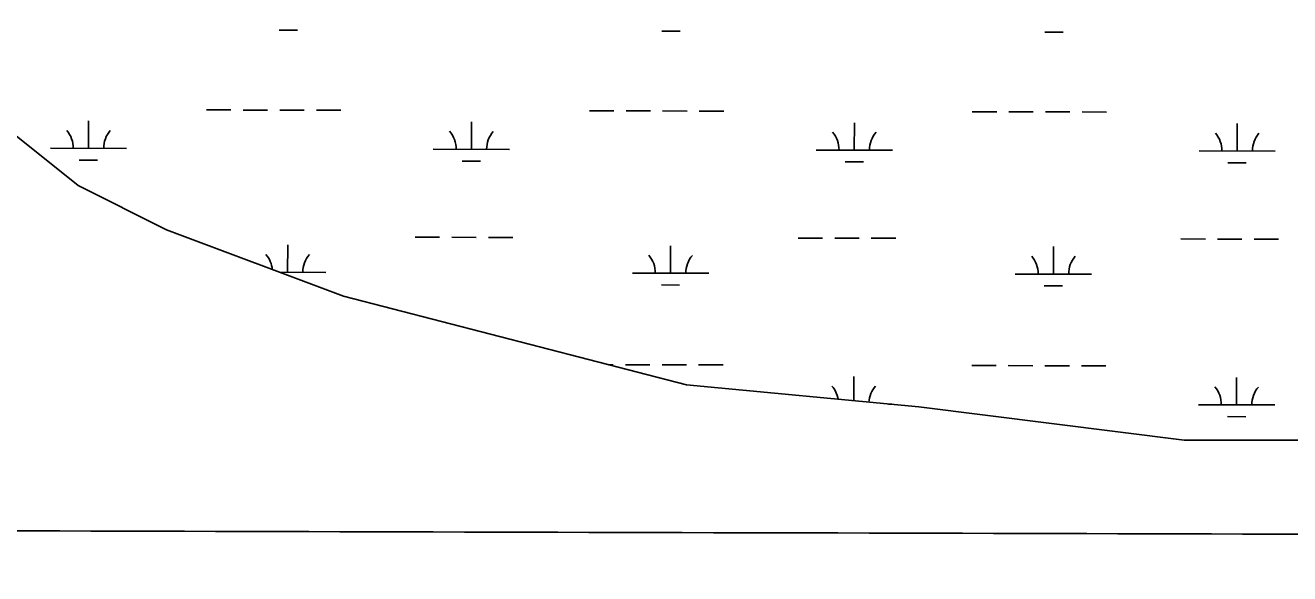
# Model space of a CAD drawing. Extents: x 3177385 to 3215275, y 903885 to 929304.
# Drawn here: x 3187898 to 3189556, y 915327 to 916046 of the extents above; entities that cross this region are included whole.
import ezdxf

# ---------------------------------------------------------------- set-up
doc = ezdxf.new("R2010")
doc.units = 0
doc.layers.add('V-GRID-MAJR', color=7, linetype='Continuous')
doc.layers.add('V-WETL-SWMP', color=7, linetype='Continuous')

msp = doc.modelspace()

# ---------------------------------------------------------------- linework, layer by layer
at = {"layer": 'V-GRID-MAJR'}
msp.add_spline([(3181620.222, 915399.962), (3186841.952, 915385.911), (3192063.685, 915372.62), (3197285.419, 915360.088), (3202507.1550000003, 915348.316), (3207728.893, 915337.304), (3212950.632, 915327.051), (3212950.633, 915327.051)], degree=3, dxfattribs=at)
at = {"layer": 'V-WETL-SWMP'}
for p, q in [((3188230.7306674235, 916039.261677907), (3188254.7306024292, 916039.2058259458)), ((3188732.6373082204, 916038.0936551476), (3188756.6372432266, 916038.0378031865)), ((3189234.5439490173, 916036.9256323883), (3189258.543884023, 916036.8697804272)), ((3188135.6434084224, 915934.8426983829), (3188167.643321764, 915934.768229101)), ((3188183.643278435, 915934.7309944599), (3188215.6431917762, 915934.6565251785)), ((3188231.6431484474, 915934.6192905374), (3188263.643061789, 915934.5448212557)), ((3188279.64301846, 915934.5075866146), (3188311.6429318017, 915934.433117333)), ((3188637.5500492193, 915933.6746756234), (3188669.5499625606, 915933.6002063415)), ((3188685.549919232, 915933.5629717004), (3188717.5498325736, 915933.488502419)), ((3188733.5497892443, 915933.451267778), (3188765.549702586, 915933.3767984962)), ((3188781.549659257, 915933.3395638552), (3188813.5495725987, 915933.2650945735)), ((3189139.4566900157, 915932.5066528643), (3189171.456603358, 915932.4321835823)), ((3189187.4565600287, 915932.3949489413), (3189219.45647337, 915932.3204796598)), ((3189235.456430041, 915932.2832450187), (3189267.456343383, 915932.2087757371)), ((3189283.4563000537, 915932.171541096), (3189315.456213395, 915932.0970718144)), ((3187980.9337414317, 915884.460606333), (3187981.0175198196, 915920.4605021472)), ((3188482.840382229, 915883.2925835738), (3188482.924160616, 915919.2924793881)), ((3188984.7470230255, 915882.1245608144), (3188984.8308014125, 915918.1244566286)), ((3189486.6536638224, 915880.9565380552), (3189486.73744221, 915916.9564338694)), ((3187930.9338768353, 915884.5769645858), (3188030.9336060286, 915884.3442480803)), ((3188432.8405176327, 915883.4089418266), (3188532.8402468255, 915883.176225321)), ((3188934.747158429, 915882.2409190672), (3189034.7468876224, 915882.0082025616)), ((3189436.653799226, 915881.0728963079), (3189536.653528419, 915880.8401798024)), ((3187968.8978632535, 915869.0575769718), (3187992.8977982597, 915869.0017250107)), ((3188470.804504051, 915867.8895542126), (3188494.804439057, 915867.8337022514)), ((3188972.711144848, 915866.7215314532), (3188996.7110798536, 915866.665679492)), ((3189474.6177856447, 915865.5535086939), (3189498.6177206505, 915865.4976567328)), ((3188409.1639502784, 915768.0317501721), (3188441.1638636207, 915767.9572808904)), ((3188457.163820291, 915767.9200462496), (3188489.1637336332, 915767.8455769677)), ((3188505.163690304, 915767.8083423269), (3188537.1636036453, 915767.733873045)), ((3188911.0705910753, 915766.8637274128), (3188943.0705044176, 915766.7892581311)), ((3188959.0704610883, 915766.7520234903), (3188991.0703744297, 915766.6775542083)), ((3189007.0703311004, 915766.6403195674), (3189039.070244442, 915766.5658502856)), ((3189412.9772318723, 915765.6957046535), (3189444.977145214, 915765.6212353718)), ((3189460.977101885, 915765.584000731), (3189492.9770152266, 915765.5095314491)), ((3189508.9769718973, 915765.4722968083), (3189540.976885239, 915765.3978275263)), ((3188241.9923518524, 915721.9906700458), (3188242.0761302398, 915757.9905658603)), ((3188743.8989926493, 915720.8226472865), (3188743.982771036, 915756.8225431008)), ((3189245.8056334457, 915719.6546245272), (3189245.8894118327, 915755.6545203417)), ((3188231.68765435, 915722.0146508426), (3188291.9922164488, 915721.8743117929)), ((3188693.899128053, 915720.9390055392), (3188793.8988572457, 915720.7062890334)), ((3189195.80576885, 915719.77098278), (3189295.805498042, 915719.5382662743)), ((3188731.863114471, 915705.4196179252), (3188755.8630494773, 915705.363765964)), ((3189233.769755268, 915704.2515951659), (3189257.769690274, 915704.1957432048)), ((3188662.685297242, 915600.9403426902), (3188668.775768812, 915600.9261691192)), ((3188684.7757254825, 915600.888934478), (3188716.775638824, 915600.8144651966)), ((3188732.7755954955, 915600.7772305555), (3188764.775508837, 915600.7027612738)), ((3188780.7754655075, 915600.6655266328), (3188812.775378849, 915600.5910573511)), ((3189138.682496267, 915599.8326156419), (3189170.6824096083, 915599.7581463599)), ((3189186.6823662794, 915599.7209117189), (3189218.6822796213, 915599.6464424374)), ((3189234.682236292, 915599.6092077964), (3189266.6821496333, 915599.5347385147)), ((3189282.6821063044, 915599.4975038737), (3189314.6820196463, 915599.423034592)), ((3188983.9827060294, 915553.6946024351), (3188984.0566076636, 915585.4504194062)), ((3189485.879470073, 915548.2825008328), (3189485.9632484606, 915584.282396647)), ((3189029.6344714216, 915549.3442611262), (3189033.972693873, 915549.3341653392)), ((3189435.8796054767, 915548.3988590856), (3189535.8793346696, 915548.1661425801)), ((3189473.843591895, 915532.8794714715), (3189497.843526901, 915532.8236195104))]:
    msp.add_line(p, q, dxfattribs=at)
msp.add_lwpolyline([(3187662.945000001, 916111.2939999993), (3187822.416000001, 915951.7319999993), (3187967.391000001, 915835.6869999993), (3188083.370000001, 915777.6639999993), (3188315.330000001, 915690.6299999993), (3188764.750000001, 915574.5849999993), (3189069.197000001, 915545.5729999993), (3189417.135000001, 915502.0559999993), (3189750.576000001, 915502.0559999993), (3190185.500000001, 915516.5619999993), (3190591.4280000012, 915690.6299999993), (3191127.833000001, 915922.7209999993), (3191490.2690000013, 916241.8459999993), (3192099.162000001, 916720.5329999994), (3192273.131000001, 916764.0499999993), (3192389.110000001, 916836.5779999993), (3192679.059000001, 917126.6919999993), (3192809.5360000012, 917286.2539999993), (3192969.008000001, 917460.3219999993), (3193229.962000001, 917648.8959999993), (3193403.931000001, 917808.4579999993), (3193519.9110000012, 917968.0199999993), (3194390.372000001, 918496.3029999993)], dxfattribs=at)
for centre, radius, start, end in [((3187925.692059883, 915885.0639675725), 35.24628790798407, 359.0948432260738, 40.63850155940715), ((3188036.1776328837, 915884.8068487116), 35.246287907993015, 139.0948399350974, 180.63849826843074), ((3188427.5987006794, 915883.8959448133), 35.24628790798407, 359.0948432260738, 40.63850155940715), ((3188538.0842736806, 915883.6388259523), 35.246287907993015, 139.0948399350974, 180.63849826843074), ((3188929.5053414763, 915882.7279220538), 35.24628790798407, 359.0948432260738, 40.63850155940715), ((3189039.9909144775, 915882.4708031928), 35.246287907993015, 139.0948399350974, 180.63849826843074), ((3189431.411982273, 915881.5598992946), 35.24628790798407, 359.0948432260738, 40.63850155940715), ((3189541.897555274, 915881.3027804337), 35.246287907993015, 139.0948399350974, 180.63849826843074), ((3188186.7506703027, 915722.5940312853), 35.24628790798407, 5.059209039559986, 40.63850155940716), ((3188297.236243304, 915722.3369124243), 35.246287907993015, 139.0948399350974, 180.63849826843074), ((3188688.657311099, 915721.4260085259), 35.24628790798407, 359.0948432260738, 40.63850155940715), ((3188799.1428841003, 915721.1688896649), 35.246287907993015, 139.0948399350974, 180.63849826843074), ((3189190.563951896, 915720.2579857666), 35.24628790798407, 359.0948432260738, 40.63850155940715), ((3189301.0495248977, 915720.0008669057), 35.246287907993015, 139.0948399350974, 180.63849826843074), ((3188928.731147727, 915550.0538848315), 35.24628790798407, 9.124896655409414, 40.63850155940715), ((3189039.216720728, 915549.7967659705), 35.246287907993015, 139.0948399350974, 176.7669826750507), ((3189430.637788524, 915548.8858620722), 35.24628790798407, 359.0948432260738, 40.63850155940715), ((3189541.1233615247, 915548.6287432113), 35.246287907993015, 139.0948399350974, 180.63849826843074)]:
    msp.add_arc(centre, radius, start, end, dxfattribs=at)

doc.saveas('drawing.dxf')
